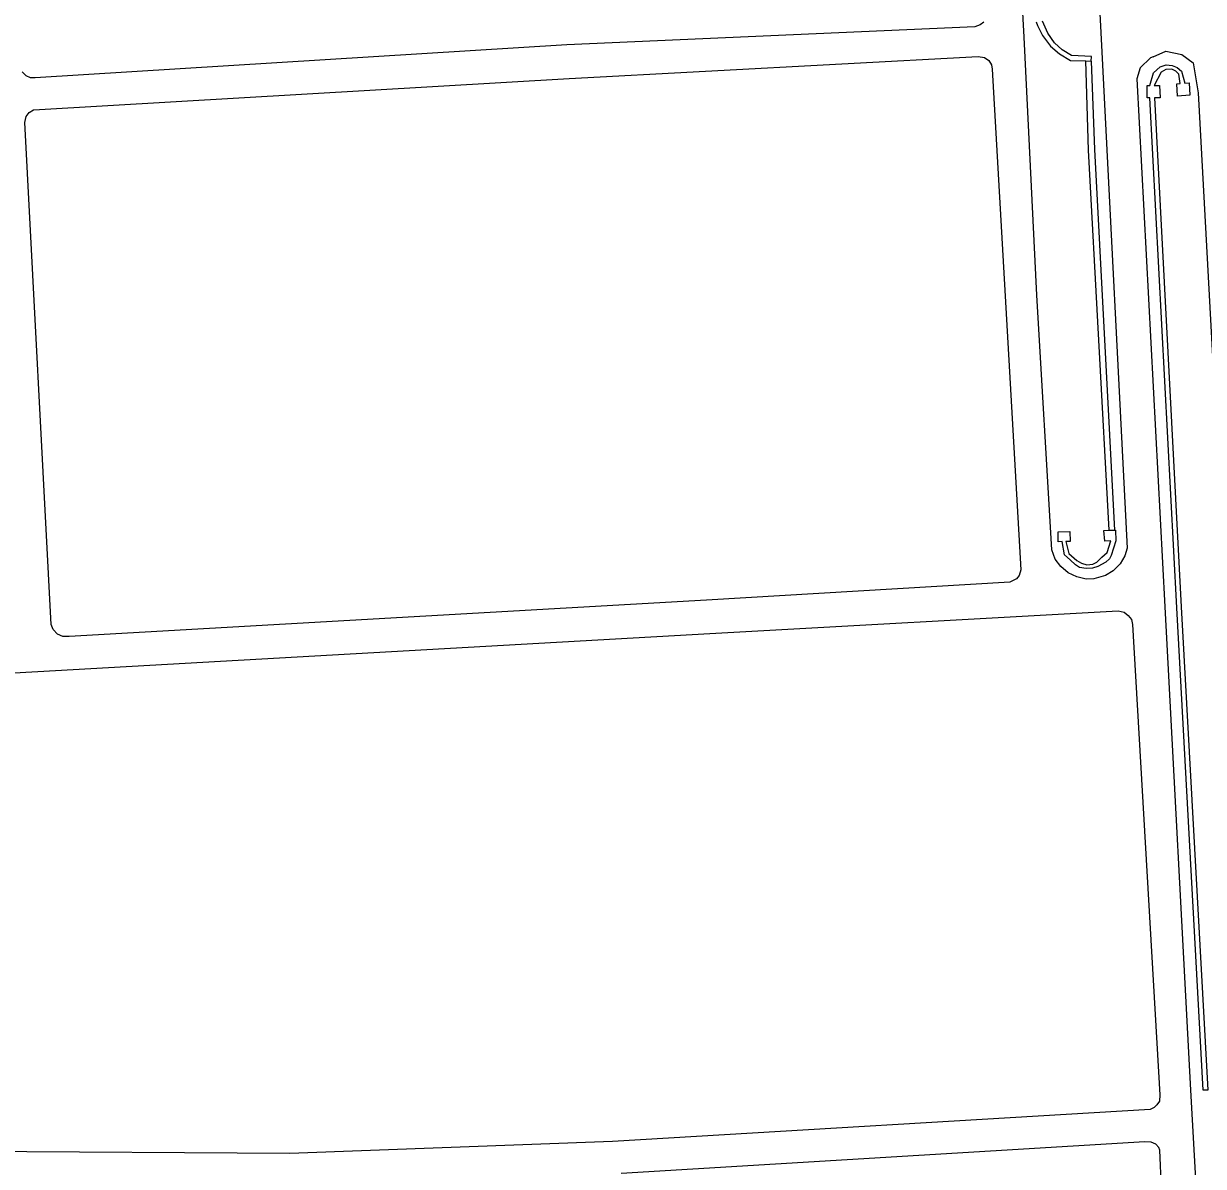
# Model space of a CAD drawing. Extents: x -599951 to -598963, y -1164095 to -1162939.
# Drawn here: x -599631.7 to -599492.5, y -1163511 to -1163376.2 of the extents above; entities that cross this region are included whole.
import ezdxf

# ---------------------------------------------------------------- set-up
doc = ezdxf.new("R2010")
doc.units = 0
doc.layers.add('Level 51', color=7, linetype='Continuous')
doc.layers.add('Level 54', color=7, linetype='Continuous')

msp = doc.modelspace()

# ---------------------------------------------------------------- linework, layer by layer
at = {"layer": 'Level 51'}
for points in [[(-599498.29, -1163383.47), (-599497.66, -1163383.47)], [(-599497.66, -1163383.47), (-599497.56, -1163384.91)], [(-599498.25, -1163384.91), (-599495.08, -1163444.97)], [(-599497.56, -1163384.91), (-599498.25, -1163384.91)], [(-599495.08, -1163444.97), (-599491.96, -1163502.01)]]:
    msp.add_lwpolyline(points, dxfattribs=at)
at = {"layer": 'Level 54'}
for points in [[(-599511.13, -1163250.94), (-599504.5, -1163378.75)], [(-599513.61, -1163377.75), (-599520.49, -1163251.61)], [(-599519.46, -1163376.54), (-599567.57, -1163378.68)], [(-599518.81, -1163376.32), (-599519.46, -1163376.54)], [(-599518.37, -1163375.98), (-599518.81, -1163376.32)], [(-599512.21, -1163375.95), (-599512.05, -1163376.4)], [(-599512.05, -1163376.4), (-599511.46, -1163377.58)], [(-599510.83, -1163377.3), (-599511.47, -1163375.88)], [(-599512.13, -1163408.22), (-599513.61, -1163377.75)], [(-599511.46, -1163377.58), (-599510.52, -1163378.82)], [(-599510.04, -1163378.42), (-599510.83, -1163377.3)], [(-599567.57, -1163378.68), (-599630.32, -1163382.58)], [(-599510.52, -1163378.82), (-599509.45, -1163379.74)], [(-599509.13, -1163379.25), (-599510.04, -1163378.42)], [(-599508.05, -1163379.92), (-599509.13, -1163379.25)], [(-599504.5, -1163378.75), (-599501.45, -1163438.05)], [(-599567.32, -1163382.63), (-599519.04, -1163380.03)], [(-599519.04, -1163380.03), (-599518.29, -1163380.17)], [(-599518.29, -1163380.17), (-599517.8, -1163380.51)], [(-599517.8, -1163380.51), (-599517.48, -1163381.02)], [(-599509.45, -1163379.74), (-599508.16, -1163380.5)], [(-599508.16, -1163380.5), (-599506.35, -1163380.56)], [(-599505.69, -1163380.06), (-599508.05, -1163379.92)], [(-599506.35, -1163380.56), (-599505.72, -1163380.58)], [(-599506.01, -1163391.1), (-599506.35, -1163380.56)], [(-599505.72, -1163380.58), (-599505.69, -1163380.06)], [(-599505.72, -1163380.58), (-599505.31, -1163391.03)], [(-599498.72, -1163380.21), (-599499.95, -1163381.37)], [(-599498.39, -1163380.07), (-599498.72, -1163380.21)], [(-599498.39, -1163380.07), (-599496.91, -1163379.43)], [(-599496.91, -1163379.43), (-599495.03, -1163379.82)], [(-599495.03, -1163379.82), (-599493.69, -1163380.78)], [(-599493.69, -1163380.78), (-599493.07, -1163384.34)], [(-599631.39, -1163382.32), (-599631.84, -1163381.84)], [(-599517.48, -1163381.02), (-599517.4, -1163381.53)], [(-599517.4, -1163381.53), (-599514.02, -1163440.63)], [(-599499.95, -1163381.37), (-599500.31, -1163382.7)], [(-599498.81, -1163383.45), (-599498.34, -1163381.99)], [(-599498.34, -1163381.99), (-599497.56, -1163381.28)], [(-599497.44, -1163381.91), (-599498.29, -1163383.47)], [(-599497.56, -1163381.28), (-599496.85, -1163381.04)], [(-599496.9, -1163381.58), (-599497.44, -1163381.91)], [(-599496.19, -1163381.55), (-599496.9, -1163381.58)], [(-599496.85, -1163381.04), (-599496.15, -1163381.09)], [(-599495.72, -1163381.76), (-599496.19, -1163381.55)], [(-599496.15, -1163381.09), (-599495.56, -1163381.33)], [(-599495.36, -1163382.12), (-599495.72, -1163381.76)], [(-599495.56, -1163381.33), (-599495.04, -1163381.78)], [(-599495.2, -1163383.24), (-599495.36, -1163382.12)], [(-599495.04, -1163381.78), (-599494.68, -1163383.2)], [(-599630.86, -1163382.55), (-599631.39, -1163382.32)], [(-599630.32, -1163382.58), (-599630.86, -1163382.55)], [(-599629.83, -1163386.28), (-599567.32, -1163382.63)], [(-599500.31, -1163382.7), (-599497.04, -1163444.99)], [(-599499.12, -1163383.47), (-599498.81, -1163383.45)], [(-599499.09, -1163384.91), (-599499.12, -1163383.47)], [(-599495.61, -1163383.27), (-599495.2, -1163383.24)], [(-599495.51, -1163384.71), (-599495.61, -1163383.27)], [(-599494.68, -1163383.2), (-599494.14, -1163383.16)], [(-599494.14, -1163383.16), (-599494.06, -1163384.61)], [(-599498.81, -1163384.91), (-599499.09, -1163384.91)], [(-599495.61, -1163445.09), (-599498.81, -1163384.91)], [(-599494.06, -1163384.61), (-599495.51, -1163384.71)], [(-599493.07, -1163384.34), (-599489.72, -1163446.53)], [(-599631.05, -1163386.65), (-599630.53, -1163386.34)], [(-599630.53, -1163386.34), (-599629.83, -1163386.28)], [(-599631.54, -1163387.85), (-599631.4, -1163387.13)], [(-599631.4, -1163387.13), (-599631.05, -1163386.65)], [(-599628.42, -1163447.07), (-599631.54, -1163387.85)], [(-599503.58, -1163435.95), (-599506.01, -1163391.1)], [(-599505.31, -1163391.03), (-599502.98, -1163435.94)], [(-599510.37, -1163438.24), (-599512.13, -1163408.22)], [(-599509.61, -1163436.11), (-599508.22, -1163436.07)], [(-599509.59, -1163437.29), (-599509.61, -1163436.11)], [(-599508.22, -1163436.07), (-599508.21, -1163437.27)], [(-599504.22, -1163435.97), (-599503.58, -1163435.95)], [(-599504.12, -1163437.21), (-599504.22, -1163435.97)], [(-599503.58, -1163435.95), (-599502.98, -1163435.94)], [(-599502.98, -1163435.94), (-599502.83, -1163435.93)], [(-599502.83, -1163435.93), (-599502.81, -1163437.19)], [(-599509.14, -1163437.28), (-599509.59, -1163437.29)], [(-599508.87, -1163438.83), (-599509.14, -1163437.28)], [(-599508.21, -1163437.27), (-599508.7, -1163437.28)], [(-599508.7, -1163437.28), (-599508.34, -1163438.67)], [(-599503.4, -1163437.2), (-599504.12, -1163437.21)], [(-599503.83, -1163438.56), (-599503.4, -1163437.2)], [(-599502.81, -1163437.19), (-599503.08, -1163438.05)], [(-599509.95, -1163439.34), (-599510.37, -1163438.24)], [(-599508.21, -1163439.43), (-599508.87, -1163438.83)], [(-599508.34, -1163438.67), (-599507.39, -1163439.52)], [(-599505.05, -1163439.7), (-599504.44, -1163439.13)], [(-599504.44, -1163439.13), (-599503.83, -1163438.56)], [(-599503.36, -1163438.91), (-599503.55, -1163439.3)], [(-599503.08, -1163438.05), (-599503.36, -1163438.91)], [(-599501.74, -1163438.95), (-599502.3, -1163439.89)], [(-599501.45, -1163438.05), (-599501.74, -1163438.95)], [(-599514.02, -1163440.63), (-599514.22, -1163441.28)], [(-599509.3, -1163440.22), (-599509.95, -1163439.34)], [(-599508.43, -1163440.95), (-599509.3, -1163440.22)], [(-599507.56, -1163440.04), (-599508.21, -1163439.43)], [(-599507.09, -1163440.34), (-599507.56, -1163440.04)], [(-599507.39, -1163439.52), (-599506.85, -1163439.84)], [(-599506.31, -1163440.47), (-599507.09, -1163440.34)], [(-599506.85, -1163439.84), (-599506.22, -1163440.01)], [(-599505.55, -1163440.4), (-599506.31, -1163440.47)], [(-599506.22, -1163440.01), (-599505.53, -1163439.95)], [(-599504.94, -1163440.2), (-599505.55, -1163440.4)], [(-599505.53, -1163439.95), (-599505.05, -1163439.7)], [(-599503.99, -1163439.7), (-599504.94, -1163440.2)], [(-599503.55, -1163439.3), (-599503.99, -1163439.7)], [(-599502.3, -1163439.89), (-599503.12, -1163440.73)], [(-599514.52, -1163441.67), (-599515.3, -1163442.08)], [(-599514.22, -1163441.28), (-599514.52, -1163441.67)], [(-599507.42, -1163441.44), (-599508.43, -1163440.95)], [(-599506.29, -1163441.7), (-599507.42, -1163441.44)], [(-599505.39, -1163441.66), (-599506.29, -1163441.7)], [(-599504.01, -1163441.27), (-599505.39, -1163441.66)], [(-599503.12, -1163440.73), (-599504.01, -1163441.27)], [(-599515.3, -1163442.08), (-599551.1, -1163444.2)], [(-599551.1, -1163444.2), (-599626.32, -1163448.47)], [(-599550.73, -1163448.14), (-599502.53, -1163445.46)], [(-599502.53, -1163445.46), (-599501.81, -1163445.62)], [(-599501.81, -1163445.62), (-599501.34, -1163445.98)], [(-599501.34, -1163445.98), (-599500.97, -1163446.49)], [(-599497.04, -1163444.99), (-599493.98, -1163502.02)], [(-599492.49, -1163502), (-599495.61, -1163445.09)], [(-599628.2, -1163447.66), (-599628.42, -1163447.07)], [(-599500.97, -1163446.49), (-599500.85, -1163447.07)], [(-599500.85, -1163447.07), (-599497.6, -1163502.56)], [(-599661.35, -1163454.39), (-599550.73, -1163448.14)], [(-599627.69, -1163448.19), (-599628.2, -1163447.66)], [(-599627.07, -1163448.47), (-599627.69, -1163448.19)], [(-599626.32, -1163448.47), (-599627.07, -1163448.47)], [(-599497.66, -1163503.28), (-599497.96, -1163503.73)], [(-599497.6, -1163502.56), (-599497.66, -1163503.28)], [(-599493.98, -1163502.02), (-599493.37, -1163513.21)], [(-599491.96, -1163502.01), (-599492.49, -1163502)], [(-599498.75, -1163504.28), (-599562.18, -1163508.05)], [(-599498.27, -1163504.05), (-599498.75, -1163504.28)], [(-599497.96, -1163503.73), (-599498.27, -1163504.05)], [(-599562.18, -1163508.05), (-599600.29, -1163509.47)], [(-599499.4, -1163508.1), (-599561.16, -1163511.85)], [(-599498.64, -1163508.12), (-599499.4, -1163508.1)], [(-599498.1, -1163508.37), (-599498.64, -1163508.12)], [(-599497.72, -1163508.77), (-599498.1, -1163508.37)], [(-599497.6, -1163509.08), (-599497.72, -1163508.77)], [(-599600.29, -1163509.47), (-599637.56, -1163509.25)], [(-599497.41, -1163513.65), (-599497.6, -1163509.08)]]:
    msp.add_lwpolyline(points, dxfattribs=at)

doc.saveas('drawing.dxf')
